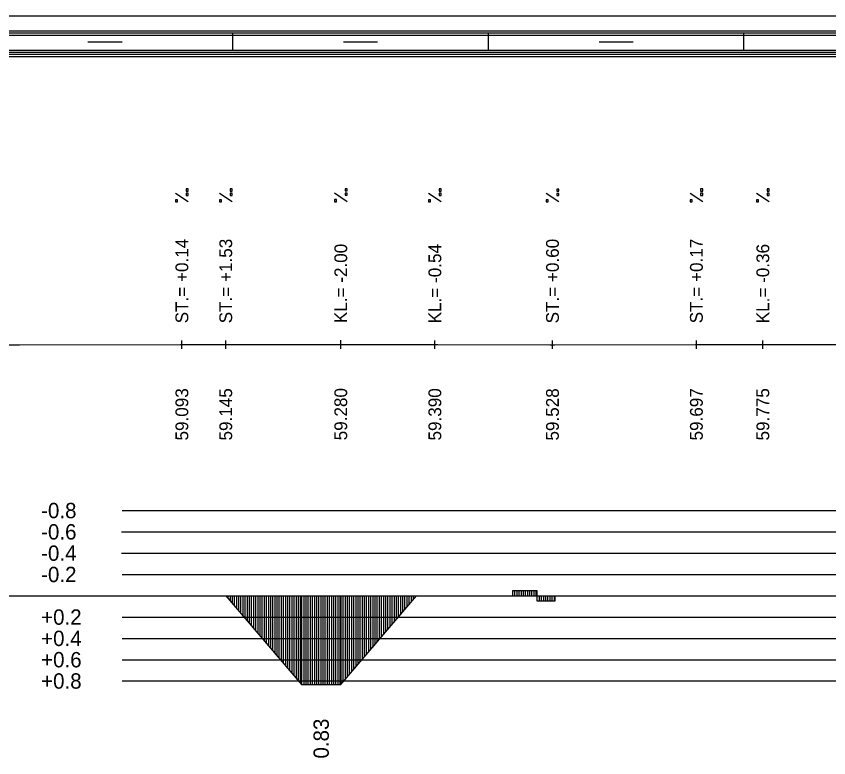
# Model space of a CAD drawing. Extents: x 2 to 10148, y 0 to 380.
# Drawn here: x 6189.6 to 6285, y 293 to 380 of the extents above; entities that cross this region are included whole.
import ezdxf

# ---------------------------------------------------------------- set-up
doc = ezdxf.new("R2010")
doc.units = 0
for name, color, linetype in [('NIVELETA_CARA', 7, 'Continuous'), ('NIVELETA_TEXT', 7, 'Continuous'), ('RAM', 7, 'Continuous'), ('ZRYCHL_CARA_C', 7, 'Continuous'), ('ZRYCHL_RASTR', 7, 'Continuous'), ('ZRYCHL_TEXT', 7, 'Continuous')]:
    doc.layers.add(name, color=color, linetype=linetype)

msp = doc.modelspace()

# ---------------------------------------------------------------- linework, layer by layer
at = {"layer": 'NIVELETA_CARA'}
for p, q in [((6188.721, 341.452), (6189.97, 341.453)), ((6189.97, 341.453), (6208.848, 341.468)), ((6208.848, 341.468), (6209.021, 341.469)), ((6209.021, 340.969), (6209.021, 341.969)), ((6209.021, 341.469), (6209.194, 341.469)), ((6209.194, 341.469), (6213.823, 341.469)), ((6213.823, 341.469), (6214.171, 341.469)), ((6214.171, 340.969), (6214.171, 341.969)), ((6214.171, 341.469), (6214.518, 341.47)), ((6214.518, 341.47), (6227.055, 341.489)), ((6227.055, 341.489), (6227.672, 341.49)), ((6227.672, 340.99), (6227.672, 341.99)), ((6227.672, 341.49), (6228.289, 341.489)), ((6228.289, 341.489), (6238.35, 341.469)), ((6238.35, 341.469), (6238.717, 341.468)), ((6238.717, 340.968), (6238.717, 341.968)), ((6238.717, 341.468), (6239.083, 341.468)), ((6239.083, 341.468), (6252.239, 341.461)), ((6252.239, 341.461), (6252.522, 341.46)), ((6252.522, 340.96), (6252.522, 341.96)), ((6252.522, 341.46), (6252.806, 341.461)), ((6252.806, 341.461), (6269.309, 341.47)), ((6269.309, 341.47), (6269.417, 341.471)), ((6269.417, 340.971), (6269.417, 341.971)), ((6269.417, 341.471), (6269.524, 341.471)), ((6269.524, 341.471), (6277.085, 341.472)), ((6277.085, 341.472), (6277.217, 341.472)), ((6277.217, 340.972), (6277.217, 341.972)), ((6277.217, 341.472), (6277.348, 341.472)), ((6277.348, 341.472), (6289.255, 341.467))]:
    msp.add_line(p, q, dxfattribs=at)
at = {"layer": 'NIVELETA_TEXT'}
for p, q in [((6209.769, 359.737), (6209.522, 359.737)), ((6209.522, 359.737), (6209.522, 359.494)), ((6209.769, 359.489), (6209.769, 359.737)), ((6214.919, 359.738), (6214.671, 359.738)), ((6214.671, 359.738), (6214.671, 359.495)), ((6214.919, 359.49), (6214.919, 359.738)), ((6228.42, 359.758), (6228.172, 359.758)), ((6228.172, 359.758), (6228.172, 359.515)), ((6228.42, 359.511), (6228.42, 359.758)), ((6239.464, 359.736), (6239.217, 359.736)), ((6239.217, 359.736), (6239.217, 359.493)), ((6239.464, 359.489), (6239.464, 359.736)), ((6253.27, 359.729), (6253.023, 359.729)), ((6253.023, 359.729), (6253.023, 359.486)), ((6253.27, 359.481), (6253.27, 359.729)), ((6270.164, 359.739), (6269.917, 359.739)), ((6269.917, 359.739), (6269.917, 359.496)), ((6270.164, 359.491), (6270.164, 359.739)), ((6277.964, 359.74), (6277.717, 359.74)), ((6277.717, 359.74), (6277.717, 359.497)), ((6277.964, 359.493), (6277.964, 359.74)), ((6209.768, 358.221), (6208.274, 359.211)), ((6209.522, 359.494), (6209.526, 359.489)), ((6209.522, 359.489), (6209.769, 359.489)), ((6209.769, 359.226), (6209.522, 359.226)), ((6209.522, 359.226), (6209.522, 358.983)), ((6209.522, 358.983), (6209.526, 358.978)), ((6209.522, 358.978), (6209.769, 358.978)), ((6209.769, 358.978), (6209.769, 359.226)), ((6214.918, 358.221), (6213.424, 359.212)), ((6214.671, 359.495), (6214.676, 359.49)), ((6214.671, 359.49), (6214.919, 359.49)), ((6214.919, 359.226), (6214.671, 359.226)), ((6214.671, 359.226), (6214.671, 358.984)), ((6214.671, 358.984), (6214.676, 358.979)), ((6214.671, 358.979), (6214.919, 358.979)), ((6214.919, 358.979), (6214.919, 359.226)), ((6228.419, 358.242), (6226.925, 359.233)), ((6228.172, 359.515), (6228.177, 359.511)), ((6228.172, 359.511), (6228.42, 359.511)), ((6228.42, 359.247), (6228.172, 359.247)), ((6228.172, 359.247), (6228.172, 359.004)), ((6228.172, 359.004), (6228.177, 358.999)), ((6228.172, 358.999), (6228.42, 358.999)), ((6228.42, 358.999), (6228.42, 359.247)), ((6239.463, 358.22), (6237.969, 359.211)), ((6239.217, 359.493), (6239.222, 359.489)), ((6239.217, 359.489), (6239.464, 359.489)), ((6239.464, 359.225), (6239.217, 359.225)), ((6239.217, 359.225), (6239.217, 358.982)), ((6239.217, 358.982), (6239.222, 358.977)), ((6239.217, 358.977), (6239.464, 358.977)), ((6239.464, 358.977), (6239.464, 359.225)), ((6253.269, 358.213), (6251.775, 359.203)), ((6253.023, 359.486), (6253.027, 359.481)), ((6253.023, 359.481), (6253.27, 359.481)), ((6253.27, 359.218), (6253.023, 359.218)), ((6253.023, 359.218), (6253.023, 358.975)), ((6253.023, 358.975), (6253.027, 358.97)), ((6253.023, 358.97), (6253.27, 358.97)), ((6253.27, 358.97), (6253.27, 359.218)), ((6270.163, 358.223), (6268.67, 359.213)), ((6269.917, 359.496), (6269.922, 359.491)), ((6269.917, 359.491), (6270.164, 359.491)), ((6270.164, 359.228), (6269.917, 359.228)), ((6269.917, 359.228), (6269.917, 358.985)), ((6269.917, 358.985), (6269.922, 358.98)), ((6269.917, 358.98), (6270.164, 358.98)), ((6270.164, 358.98), (6270.164, 359.228)), ((6277.963, 358.224), (6276.47, 359.215)), ((6277.717, 359.497), (6277.722, 359.493)), ((6277.717, 359.493), (6277.964, 359.493)), ((6277.964, 359.229), (6277.717, 359.229)), ((6277.717, 359.229), (6277.717, 358.986)), ((6277.717, 358.986), (6277.722, 358.981)), ((6277.717, 358.981), (6277.964, 358.981)), ((6277.964, 358.981), (6277.964, 359.229)), ((6208.522, 358.468), (6208.274, 358.468)), ((6208.274, 358.468), (6208.274, 358.225)), ((6208.274, 358.225), (6208.279, 358.221)), ((6208.274, 358.221), (6208.522, 358.221)), ((6208.522, 358.221), (6208.522, 358.468)), ((6213.671, 358.469), (6213.424, 358.469)), ((6213.424, 358.469), (6213.424, 358.226)), ((6213.424, 358.226), (6213.429, 358.221)), ((6213.424, 358.221), (6213.671, 358.221)), ((6213.671, 358.221), (6213.671, 358.469)), ((6227.172, 358.49), (6226.925, 358.49)), ((6226.925, 358.49), (6226.925, 358.247)), ((6226.925, 358.247), (6226.929, 358.242)), ((6226.925, 358.242), (6227.172, 358.242)), ((6227.172, 358.242), (6227.172, 358.49)), ((6238.217, 358.468), (6237.969, 358.468)), ((6237.969, 358.468), (6237.969, 358.225)), ((6237.969, 358.225), (6237.974, 358.22)), ((6237.969, 358.22), (6238.217, 358.22)), ((6238.217, 358.22), (6238.217, 358.468)), ((6252.022, 358.46), (6251.775, 358.46)), ((6251.775, 358.46), (6251.775, 358.217)), ((6251.775, 358.217), (6251.78, 358.213)), ((6251.775, 358.213), (6252.022, 358.213)), ((6252.022, 358.213), (6252.022, 358.46)), ((6268.917, 358.47), (6268.67, 358.47)), ((6268.67, 358.47), (6268.67, 358.227)), ((6268.67, 358.227), (6268.674, 358.223)), ((6268.67, 358.223), (6268.917, 358.223)), ((6268.917, 358.223), (6268.917, 358.47)), ((6276.717, 358.472), (6276.47, 358.472)), ((6276.47, 358.472), (6276.47, 358.229)), ((6276.47, 358.229), (6276.474, 358.224)), ((6276.47, 358.224), (6276.717, 358.224)), ((6276.717, 358.224), (6276.717, 358.472))]:
    msp.add_line(p, q, dxfattribs=at)
at = {"layer": 'RAM'}
for p, q in [((6872.958, 380), (5974.91, 380)), ((6872.958, 378.25), (5974.91, 378.25)), ((6872.958, 378), (5974.91, 378)), ((6872.958, 377.75), (5974.91, 377.75)), ((6215, 376), (6215, 378)), ((6245, 376), (6245, 378)), ((6275, 376), (6275, 378)), ((6198, 377), (6202, 377)), ((6228, 377), (6232, 377)), ((6258, 377), (6262, 377)), ((6872.958, 376), (5974.91, 376)), ((6872.958, 375.75), (5974.91, 375.75)), ((6872.958, 375.5), (5974.91, 375.5)), ((6872.958, 375.25), (5974.91, 375.25))]:
    msp.add_line(p, q, dxfattribs=at)
at = {"layer": 'ZRYCHL_CARA_C'}
for p, q in [((5974.91, 312), (6872.958, 312)), ((6214.171, 312), (6223.071, 301.6)), ((6214.421, 312), (6214.421, 311.708)), ((6214.671, 312), (6214.671, 311.416)), ((6214.921, 312), (6214.921, 311.124)), ((6215.171, 312), (6215.171, 310.831)), ((6215.421, 312), (6215.421, 310.539)), ((6215.671, 312), (6215.671, 310.247)), ((6215.921, 312), (6215.921, 309.955)), ((6216.171, 312), (6216.171, 309.663)), ((6216.421, 312), (6216.421, 309.371)), ((6216.671, 312), (6216.671, 309.079)), ((6216.921, 312), (6216.921, 308.787)), ((6217.171, 312), (6217.171, 308.494)), ((6217.421, 312), (6217.421, 308.202)), ((6217.671, 312), (6217.671, 307.91)), ((6217.921, 312), (6217.921, 307.618)), ((6218.171, 312), (6218.171, 307.326)), ((6218.421, 312), (6218.421, 307.034)), ((6218.671, 312), (6218.671, 306.742)), ((6218.921, 312), (6218.921, 306.449)), ((6219.171, 312), (6219.171, 306.157)), ((6219.421, 312), (6219.421, 305.865)), ((6219.671, 312), (6219.671, 305.573)), ((6219.921, 312), (6219.921, 305.281)), ((6220.171, 312), (6220.171, 304.989)), ((6220.421, 312), (6220.421, 304.697)), ((6220.671, 312), (6220.671, 304.404)), ((6220.921, 312), (6220.921, 304.112)), ((6221.171, 312), (6221.171, 303.82)), ((6221.421, 312), (6221.421, 303.528)), ((6221.671, 312), (6221.671, 303.236)), ((6221.921, 312), (6221.921, 302.944)), ((6222.171, 312), (6222.171, 302.652)), ((6222.421, 312), (6222.421, 302.36)), ((6222.671, 312), (6222.671, 302.067)), ((6222.921, 312), (6222.921, 301.775)), ((6223.071, 312), (6223.071, 301.6)), ((6223.321, 312), (6223.321, 301.6)), ((6223.571, 312), (6223.571, 301.6)), ((6223.821, 312), (6223.821, 301.6)), ((6224.071, 312), (6224.071, 301.6)), ((6224.321, 312), (6224.321, 301.6)), ((6224.571, 312), (6224.571, 301.6)), ((6224.821, 312), (6224.821, 301.6)), ((6225.071, 312), (6225.071, 301.6)), ((6225.321, 312), (6225.321, 301.6)), ((6225.571, 312), (6225.571, 301.6)), ((6225.821, 312), (6225.821, 301.6)), ((6226.071, 312), (6226.071, 301.6)), ((6226.321, 312), (6226.321, 301.6)), ((6226.571, 312), (6226.571, 301.6)), ((6226.821, 312), (6226.821, 301.6)), ((6227.071, 312), (6227.071, 301.6)), ((6227.321, 312), (6227.321, 301.6)), ((6227.571, 312), (6227.571, 301.6)), ((6227.672, 312), (6227.672, 301.6)), ((6227.672, 301.6), (6236.572, 312)), ((6227.922, 312), (6227.922, 301.892)), ((6228.172, 312), (6228.172, 302.184)), ((6228.422, 312), (6228.422, 302.476)), ((6228.672, 312), (6228.672, 302.769)), ((6228.922, 312), (6228.922, 303.061)), ((6229.172, 312), (6229.172, 303.353)), ((6229.422, 312), (6229.422, 303.645)), ((6229.672, 312), (6229.672, 303.937)), ((6229.922, 312), (6229.922, 304.229)), ((6230.172, 312), (6230.172, 304.521)), ((6230.422, 312), (6230.422, 304.813)), ((6230.672, 312), (6230.672, 305.106)), ((6230.922, 312), (6230.922, 305.398)), ((6231.172, 312), (6231.172, 305.69)), ((6231.422, 312), (6231.422, 305.982)), ((6231.672, 312), (6231.672, 306.274)), ((6231.922, 312), (6231.922, 306.566)), ((6232.172, 312), (6232.172, 306.858)), ((6232.422, 312), (6232.422, 307.151)), ((6232.672, 312), (6232.672, 307.443)), ((6232.922, 312), (6232.922, 307.735)), ((6233.172, 312), (6233.172, 308.027)), ((6233.422, 312), (6233.422, 308.319)), ((6233.672, 312), (6233.672, 308.611)), ((6233.922, 312), (6233.922, 308.903)), ((6234.172, 312), (6234.172, 309.196)), ((6234.422, 312), (6234.422, 309.488)), ((6234.672, 312), (6234.672, 309.78)), ((6234.922, 312), (6234.922, 310.072)), ((6235.172, 312), (6235.172, 310.364)), ((6235.422, 312), (6235.422, 310.656)), ((6235.672, 312), (6235.672, 310.948)), ((6235.922, 312), (6235.922, 311.24)), ((6236.172, 312), (6236.172, 311.533)), ((6236.422, 312), (6236.422, 311.825)), ((6247.869, 312), (6247.869, 312.599)), ((6247.869, 312), (6247.869, 312.599)), ((6247.869, 312.599), (6250.707, 312.599)), ((6248.119, 312), (6248.119, 312.599)), ((6248.369, 312), (6248.369, 312.599)), ((6248.619, 312), (6248.619, 312.599)), ((6248.869, 312), (6248.869, 312.599)), ((6249.119, 312), (6249.119, 312.599)), ((6249.369, 312), (6249.369, 312.599)), ((6249.619, 312), (6249.619, 312.599)), ((6249.869, 312), (6249.869, 312.599)), ((6250.119, 312), (6250.119, 312.599)), ((6250.369, 312), (6250.369, 312.599)), ((6250.619, 312), (6250.619, 312.599)), ((6250.707, 312.599), (6250.707, 312)), ((6250.707, 312), (6250.707, 311.401)), ((6250.707, 312), (6250.707, 311.401)), ((6250.957, 312), (6250.957, 311.401)), ((6251.207, 312), (6251.207, 311.401)), ((6251.457, 312), (6251.457, 311.401)), ((6251.707, 312), (6251.707, 311.401)), ((6251.957, 312), (6251.957, 311.401)), ((6252.207, 312), (6252.207, 311.401)), ((6252.457, 312), (6252.457, 311.401)), ((6252.707, 312), (6252.707, 311.401)), ((6252.85, 311.401), (6252.85, 312)), ((6250.707, 311.401), (6252.85, 311.401)), ((6223.071, 301.6), (6227.672, 301.6))]:
    msp.add_line(p, q, dxfattribs=at)
at = {"layer": 'ZRYCHL_RASTR'}
for p, q in [((6202.029, 322), (6608, 322)), ((6201.931, 319.5), (6608, 319.5)), ((6201.95, 317), (6608, 317)), ((6202.029, 314.5), (6608, 314.5)), ((6202, 309.5), (6398, 309.5)), ((6202, 307), (6398, 307)), ((6202, 304.5), (6398, 304.5)), ((6202, 302), (6398, 302))]:
    msp.add_line(p, q, dxfattribs=at)

# ---------------------------------------------------------------- texts
at = {"layer": 'NIVELETA_TEXT'}
for s, p in [('ST.= +0.14', (6209.771, 343.969)), ('ST.= +1.53', (6214.921, 343.969)), ('KL.= -2.00', (6228.422, 343.99)), ('KL.= -0.54', (6239.467, 343.968)), ('ST.= +0.60', (6253.272, 343.96)), ('ST.= +0.17', (6270.167, 343.971)), ('KL.= -0.36', (6277.967, 343.972)), ('59.093', (6209.771, 330.219)), ('59.145', (6214.921, 330.219)), ('59.280', (6228.422, 330.24)), ('59.390', (6239.467, 330.218)), ('59.528', (6253.272, 330.21)), ('59.697', (6270.167, 330.221)), ('59.775', (6277.967, 330.222))]:
    msp.add_text(s, height=1.5, rotation=90, dxfattribs=at).set_placement(p)
at = {"layer": 'ZRYCHL_TEXT'}
for s, p in [('-0.8', (6192.5, 321.1)), ('-0.6', (6192.5, 318.6)), ('-0.4', (6192.5, 316.1)), ('-0.2', (6192.5, 313.6)), ('+0.2', (6192.5, 308.6)), ('+0.4', (6192.5, 306.1)), ('+0.6', (6192.5, 303.6)), ('+0.8', (6192.5, 301.1))]:
    msp.add_text(s, height=1.8, dxfattribs=at).set_placement(p)
msp.add_text('0.83', height=1.8, rotation=90, dxfattribs=at).set_placement((6226.271, 292.9))

doc.saveas('drawing.dxf')
